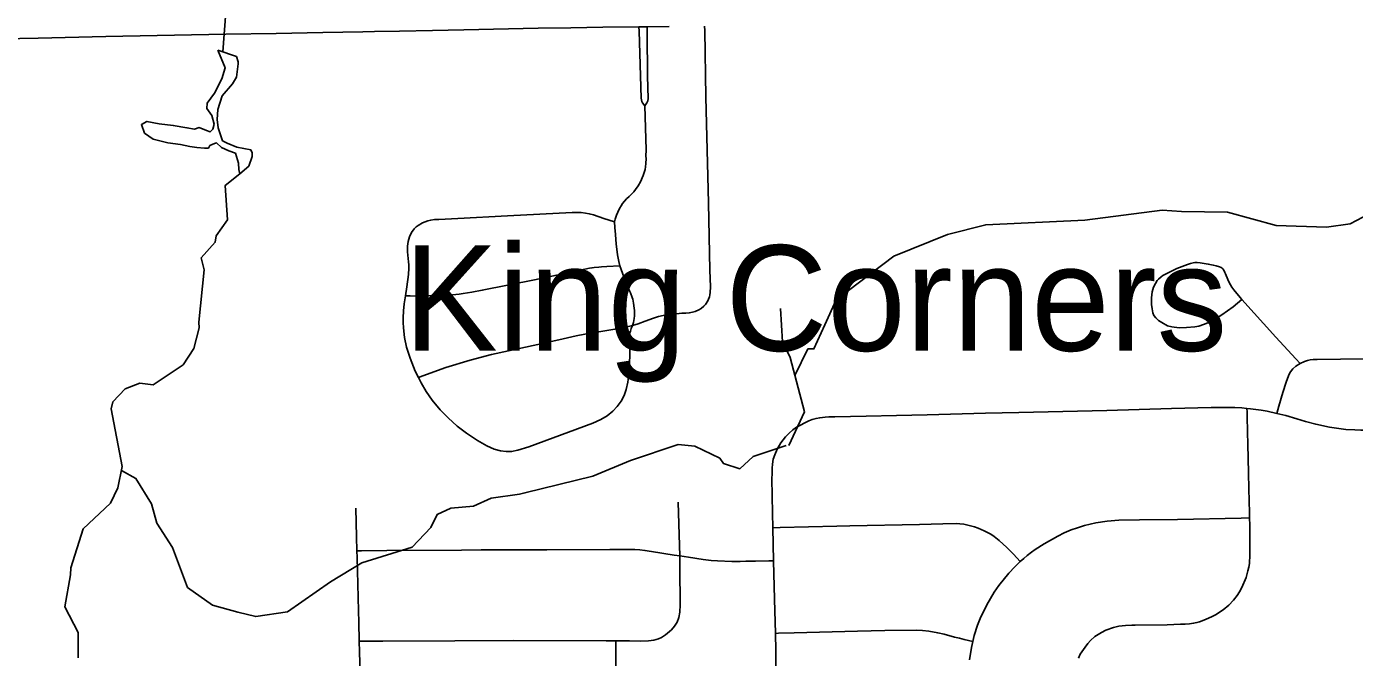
# Model space of a CAD drawing. Extents: x -6.4 to 34, y -4.2 to 22.
# Drawn here: x 4.373 to 5.367, y 19.694 to 20.167 of the extents above; entities that cross this region are included whole.
import ezdxf

# ---------------------------------------------------------------- set-up
doc = ezdxf.new("R2010")
doc.units = 0
for name, color, linetype in [('GM_X_County_Road', 7, 'Continuous'), ('GM_X_Minor_Lake', 7, 'Continuous'), ('GM_X_Minor_River', 7, 'Continuous'), ('GM_X_Township_Road', 7, 'Continuous'), ('GM_X_Unincorporated_Text', 7, 'Continuous')]:
    doc.layers.add(name, color=color, linetype=linetype)

msp = doc.modelspace()

# ---------------------------------------------------------------- linework, layer by layer
at = {"layer": 'GM_X_County_Road'}
msp.add_lwpolyline([(4.28558, 20.15617), (4.38178, 20.15807), (4.43233, 20.15919), (4.52218, 20.1609), (4.55994, 20.16149), (4.59488, 20.1623), (4.62485, 20.16278), (4.63352, 20.1629), (4.65215, 20.16315), (4.67698, 20.16363), (4.70034, 20.1641), (4.75599, 20.16541), (4.78042, 20.16576), (4.80445, 20.16611), (4.83139, 20.16646), (4.83762, 20.16646), (4.85395, 20.1667)], dxfattribs=at)
at = {"layer": 'GM_X_Minor_Lake'}
msp.add_line((4.53034, 20.1443), (4.51627, 20.14898), dxfattribs=at)
msp.add_lwpolyline([(4.51627, 20.14898), (4.52179, 20.1358), (4.51929, 20.12741), (4.51381, 20.11668), (4.50827, 20.10937), (4.50796, 20.10519), (4.51184, 20.09995), (4.51347, 20.09353), (4.5124, 20.08972), (4.51054, 20.08779), (4.50787, 20.08888), (4.50216, 20.09105), (4.49878, 20.08985), (4.49309, 20.09088), (4.48284, 20.09259), (4.47223, 20.09391), (4.46312, 20.09565), (4.459, 20.09329), (4.46139, 20.08689), (4.46789, 20.08245), (4.47891, 20.07962), (4.48839, 20.07828), (4.49522, 20.07688), (4.50053, 20.07623), (4.50622, 20.07557), (4.50924, 20.07563), (4.51034, 20.07754), (4.51372, 20.07912), (4.51522, 20.07953), (4.51907, 20.07618), (4.52441, 20.07363), (4.52936, 20.07182), (4.53176, 20.06428), (4.53184, 20.05973), (4.53266, 20.05633), (4.53936, 20.06214), (4.54188, 20.0694), (4.54183, 20.07205), (4.54104, 20.07431), (4.53041, 20.07639), (4.52317, 20.0793), (4.51974, 20.08113), (4.51654, 20.09094), (4.51567, 20.09699), (4.51629, 20.10459), (4.51952, 20.11489), (4.5273, 20.12376), (4.53024, 20.12875), (4.53158, 20.13864), (4.53155, 20.14015), (4.53034, 20.1443)], dxfattribs=at)
at = {"layer": 'GM_X_Minor_River'}
for points in [[(4.5199, 20.14777), (4.52341, 20.19426), (4.51672, 20.20893), (4.50864, 20.21675), (4.50103, 20.21927), (4.49086, 20.2168), (4.47141, 20.20431)], [(4.4116, 19.69405), (4.41165, 19.71302), (4.40185, 19.73219), (4.40596, 19.75617), (4.40625, 19.76149), (4.41557, 19.79049), (4.43603, 19.80984), (4.4415, 19.82132), (4.44462, 19.83731), (4.43629, 19.88041), (4.43771, 19.88575), (4.447, 19.8954), (4.45789, 19.89978), (4.46775, 19.89844), (4.49018, 19.91327), (4.49828, 19.92556), (4.50217, 19.94119), (4.50209, 19.94536), (4.50594, 19.98451), (4.50389, 19.99358), (4.51427, 20.00515), (4.51494, 20.01009), (4.52343, 20.02201), (4.52184, 20.04778), (4.53266, 20.05633)], [(4.97068, 19.94332), (4.97909, 19.96207), (5.02211, 19.99468), (5.06238, 20.01093), (5.09104, 20.01824), (5.16522, 20.02176), (5.22305, 20.02918), (5.23745, 20.02829), (5.27193, 20.02772), (5.30845, 20.0177), (5.34597, 20.01643), (5.36373, 20.01901), (5.378, 20.02646)], [(4.94363, 19.85292), (4.95528, 19.87818), (4.94473, 19.91896), (4.93885, 19.93061), (4.93727, 19.95562)], [(4.94822, 19.90548), (4.95785, 19.92527), (4.96239, 19.92535), (4.97068, 19.94332)], [(4.44405, 19.83437), (4.45499, 19.8284), (4.46668, 19.80926), (4.47071, 19.79492), (4.48239, 19.77654), (4.4935, 19.74678), (4.51227, 19.73346), (4.53128, 19.72812), (4.54457, 19.72495), (4.56834, 19.72842), (4.60047, 19.75101), (4.62405, 19.76511), (4.66167, 19.7768), (4.67578, 19.79148), (4.68052, 19.80143), (4.69065, 19.80617), (4.70765, 19.80762), (4.72078, 19.81355), (4.74191, 19.81659), (4.74605, 19.81743), (4.79689, 19.83012), (4.82506, 19.84164), (4.86078, 19.85368), (4.87328, 19.85239), (4.89197, 19.84363), (4.89469, 19.8395), (4.90686, 19.83555), (4.91691, 19.84484), (4.94173, 19.85289)]]:
    msp.add_lwpolyline(points, dxfattribs=at)
at = {"layer": 'GM_X_Township_Road'}
msp.add_line((4.93205, 19.76669), (4.93153, 19.79145), dxfattribs=at)
for points in [[(4.81312, 20.02047), (4.80518, 20.02293), (4.79746, 20.02564), (4.79424, 20.02654), (4.79135, 20.02703), (4.78822, 20.02734), (4.78481, 20.02747), (4.78148, 20.02748), (4.73294, 20.02506), (4.69576, 20.02305), (4.68153, 20.02227), (4.67835, 20.02209), (4.67557, 20.02178), (4.67344, 20.02125), (4.66938, 20.01965), (4.66617, 20.01773), (4.66468, 20.01666), (4.6633, 20.01528), (4.66126, 20.01251), (4.6597, 20.00918), (4.6586, 20.00583), (4.65814, 20.0023), (4.65832, 19.9981), (4.65905, 19.99062), (4.65921, 19.98838), (4.65927, 19.98573), (4.659, 19.981), (4.65769, 19.97168), (4.6567, 19.96514), (4.65574, 19.95899), (4.65514, 19.95374), (4.65495, 19.94855), (4.65492, 19.94518), (4.6551, 19.94117), (4.65597, 19.93387), (4.65755, 19.92667), (4.66015, 19.91846), (4.66405, 19.90871), (4.66636, 19.90395), (4.66836, 19.89983), (4.67211, 19.89348), (4.67674, 19.88695), (4.68264, 19.87982), (4.68862, 19.8736), (4.69549, 19.86741), (4.70232, 19.86215), (4.71058, 19.85672), (4.71754, 19.85277), (4.72313, 19.85031), (4.72777, 19.84894), (4.73193, 19.84838), (4.73611, 19.8485), (4.74083, 19.84943), (4.74905, 19.85205), (4.79687, 19.86962), (4.80302, 19.87235), (4.80768, 19.87521), (4.81192, 19.87866), (4.81523, 19.88219), (4.81805, 19.88613), (4.8203, 19.89041), (4.82197, 19.89497), (4.82316, 19.90029), (4.82377, 19.90638), (4.82452, 19.9201), (4.82434, 19.93418), (4.82444, 19.93577), (4.8247, 19.93743), (4.82504, 19.93867), (4.82567, 19.94069), (4.82656, 19.94289), (4.82732, 19.94503), (4.82787, 19.94802), (4.82811, 19.94996), (4.82818, 19.95203), (4.82812, 19.95403), (4.82794, 19.95591), (4.82739, 19.95961), (4.82674, 19.96253), (4.82631, 19.96388), (4.82502, 19.9672), (4.82427, 19.96891), (4.82313, 19.97147), (4.82004, 19.97923), (4.81714, 19.98743), (4.81646, 19.99065), (4.81543, 19.99575), (4.81481, 19.99989), (4.81444, 20.00367), (4.81389, 20.01106), (4.81343, 20.01632), (4.81312, 20.02047), (4.81366, 20.02247), (4.81475, 20.0255), (4.81565, 20.02761), (4.81687, 20.0304), (4.81804, 20.03252), (4.81915, 20.03414), (4.82058, 20.03597), (4.82222, 20.03771), (4.82401, 20.03948), (4.82599, 20.04146), (4.82751, 20.04289), (4.82896, 20.04469), (4.83076, 20.0474), (4.83248, 20.05036), (4.83464, 20.05522), (4.83599, 20.05963), (4.83635, 20.0617), (4.83661, 20.06423), (4.83676, 20.06781), (4.83671, 20.0697), (4.83674, 20.07436), (4.83575, 20.10732), (4.83737, 20.10948), (4.83783, 20.11047), (4.83802, 20.11112), (4.83826, 20.11281), (4.83784, 20.12963), (4.8375, 20.16171), (4.83762, 20.16646)], [(4.66636, 19.90395), (4.66956, 19.9051), (4.68701, 19.91142), (4.70501, 19.91689), (4.72119, 19.92123), (4.75579, 19.92873), (4.77465, 19.93278), (4.78432, 19.935), (4.79101, 19.93629), (4.81927, 19.94117), (4.82656, 19.94289), (4.83094, 19.94418), (4.83614, 19.94612), (4.84231, 19.94832), (4.84619, 19.94946), (4.84964, 19.9503), (4.85298, 19.95096), (4.85695, 19.95139), (4.85942, 19.95166), (4.86364, 19.95207), (4.86643, 19.95219), (4.86911, 19.95231), (4.87139, 19.9527), (4.87362, 19.95332), (4.87617, 19.95447), (4.87799, 19.95563), (4.88003, 19.9574), (4.88112, 19.95853), (4.88292, 19.96127), (4.8836, 19.9626), (4.88415, 19.9643), (4.88448, 19.96579), (4.88465, 19.96743), (4.88491, 19.97183), (4.88448, 19.98426), (4.88338, 20.03478), (4.88148, 20.11373), (4.88064, 20.1636), (4.88058, 20.16705)], [(4.83575, 20.10732), (4.83414, 20.10966), (4.8336, 20.11065), (4.83312, 20.11299), (4.83165, 20.16329), (4.83139, 20.16646)], [(4.6567, 19.96514), (4.66016, 19.96502), (4.66656, 19.9648), (4.67351, 19.96501), (4.68076, 19.96533), (4.68503, 19.96551), (4.69185, 19.96585), (4.69698, 19.96638), (4.69976, 19.96675), (4.70634, 19.96782), (4.71416, 19.96925), (4.75322, 19.97713), (4.79081, 19.98499), (4.79441, 19.98574), (4.79631, 19.98608), (4.79792, 19.9863), (4.80135, 19.98661), (4.80348, 19.98672), (4.80732, 19.9869), (4.81714, 19.98743)], [(5.32634, 19.91438), (5.3231, 19.9179), (5.30807, 19.93414), (5.28257, 19.9624), (5.28139, 19.96372), (5.27659, 19.96952), (5.27527, 19.97147), (5.27413, 19.97324), (5.27318, 19.97514), (5.27221, 19.97729), (5.27048, 19.98149), (5.27003, 19.98259), (5.2691, 19.98432), (5.26855, 19.98522), (5.26792, 19.98586), (5.26729, 19.98618), (5.26589, 19.98681), (5.26343, 19.98756), (5.26126, 19.98811), (5.25753, 19.98888), (5.25145, 19.98976), (5.24917, 19.98993), (5.24822, 19.98993), (5.24739, 19.98993), (5.24619, 19.98974), (5.24422, 19.9893), (5.24198, 19.98851), (5.23408, 19.98556), (5.22343, 19.98018), (5.22217, 19.97934), (5.22019, 19.97763), (5.21932, 19.97657), (5.21802, 19.9744), (5.2166, 19.97153), (5.21558, 19.96812), (5.215, 19.96344), (5.21511, 19.95845), (5.21545, 19.9554), (5.21605, 19.95244), (5.21692, 19.95029), (5.21828, 19.94848), (5.2202, 19.94667), (5.22281, 19.94496), (5.22691, 19.94268), (5.23036, 19.94172), (5.23578, 19.9411), (5.24127, 19.94125), (5.24738, 19.94179), (5.25046, 19.94245), (5.25398, 19.94347), (5.25851, 19.94528), (5.26259, 19.94754), (5.26781, 19.95083), (5.27612, 19.95691), (5.28257, 19.9624)], [(5.30876, 19.87701), (5.3104, 19.88256), (5.31337, 19.89255), (5.31578, 19.90032), (5.31754, 19.90504), (5.31856, 19.90735), (5.31977, 19.9092), (5.32079, 19.91033), (5.32319, 19.91235), (5.32634, 19.91438), (5.32958, 19.91595), (5.33171, 19.91669), (5.33393, 19.91715), (5.33606, 19.91743), (5.33893, 19.91742), (5.374, 19.91796), (5.38104, 19.9181)], [(4.93153, 19.79145), (4.9315, 19.80232), (4.93098, 19.82832), (4.93102, 19.83174), (4.93117, 19.83591), (4.93145, 19.83905), (4.93201, 19.84275), (4.93303, 19.84608), (4.93497, 19.85034), (4.93775, 19.85506), (4.94118, 19.8594), (4.94386, 19.86227), (4.94655, 19.86468), (4.94942, 19.86671), (4.95229, 19.86828), (4.95553, 19.87003), (4.95858, 19.87151), (4.96118, 19.87244), (4.96405, 19.87327), (4.96673, 19.87373), (4.97089, 19.87419), (4.97366, 19.87437), (4.97801, 19.87456), (5.00152, 19.87491), (5.02419, 19.87543), (5.04717, 19.87596), (5.09091, 19.87716), (5.1158, 19.8777), (5.18151, 19.87928), (5.22993, 19.88061), (5.25969, 19.88148), (5.27552, 19.88155), (5.27732, 19.88151), (5.28262, 19.88119), (5.28646, 19.88079)], [(5.16034, 19.69379), (5.16172, 19.69667), (5.16283, 19.69842), (5.16533, 19.70198), (5.16746, 19.70471), (5.16948, 19.70697), (5.17269, 19.70993), (5.17507, 19.71159), (5.17767, 19.71301), (5.18088, 19.71461), (5.18656, 19.71674), (5.19068, 19.71765), (5.19549, 19.71825), (5.20036, 19.71845), (5.20284, 19.71854), (5.22684, 19.7188), (5.23669, 19.71915), (5.24025, 19.71926), (5.24358, 19.7195), (5.24655, 19.71985), (5.24904, 19.72044), (5.25094, 19.72104), (5.25295, 19.72175), (5.25602, 19.7229), (5.26002, 19.72459), (5.26284, 19.72611), (5.26859, 19.72994), (5.27302, 19.73355), (5.27648, 19.73722), (5.27921, 19.7407), (5.28089, 19.7434), (5.28261, 19.74678), (5.28584, 19.75425), (5.28726, 19.75912), (5.28789, 19.76185), (5.28829, 19.76472), (5.28872, 19.77101), (5.28859, 19.79339), (5.28851, 19.79877), (5.28842, 19.80327), (5.28823, 19.8107), (5.28762, 19.83171), (5.28744, 19.84406), (5.28728, 19.85334), (5.28666, 19.87427), (5.28654, 19.8782), (5.28646, 19.88079)], [(5.28646, 19.88079), (5.28922, 19.88053), (5.29725, 19.87945), (5.30162, 19.87876), (5.30876, 19.87701)], [(5.30876, 19.87701), (5.31558, 19.87534), (5.32373, 19.87288), (5.33027, 19.87095), (5.33803, 19.86885), (5.3483, 19.86665), (5.36052, 19.86497), (5.36728, 19.86461), (5.37162, 19.86453), (5.37594, 19.86441), (5.38027, 19.86449), (5.3854, 19.86481), (5.38669, 19.86489), (5.39251, 19.86549), (5.39831, 19.86645), (5.44499, 19.87404), (5.45085, 19.87499)], [(4.62191, 19.70651), (4.62524, 19.7065), (4.63423, 19.70646), (4.6398, 19.70638), (4.69364, 19.70668), (4.73789, 19.70687), (4.80686, 19.7068), (4.81415, 19.7068), (4.82436, 19.70679), (4.83236, 19.70661), (4.83847, 19.70676), (4.84262, 19.70734), (4.84605, 19.70835), (4.84819, 19.70931), (4.85125, 19.71115), (4.85578, 19.71503), (4.85813, 19.71771), (4.85993, 19.72077), (4.8612, 19.72411), (4.86204, 19.72823), (4.86236, 19.73368), (4.86215, 19.76147), (4.86191, 19.77031), (4.86171, 19.77804), (4.86082, 19.8106)], [(4.61963, 19.80599), (4.62006, 19.78462), (4.62027, 19.77409), (4.62043, 19.76921), (4.62152, 19.72924), (4.62166, 19.7206), (4.62191, 19.70651), (4.62217, 19.69862), (4.62298, 19.67345)], [(5.07882, 19.69259), (5.0803, 19.70174), (5.08129, 19.70616), (5.0823, 19.71077), (5.08471, 19.71839), (5.08687, 19.72345), (5.09177, 19.73365), (5.09742, 19.74312), (5.10067, 19.74821), (5.10837, 19.75732), (5.11286, 19.76204), (5.11682, 19.76621), (5.11943, 19.76848), (5.12199, 19.77072), (5.12517, 19.77312), (5.12794, 19.77501), (5.13482, 19.7794), (5.14492, 19.78519), (5.14969, 19.78761), (5.15501, 19.78976), (5.15964, 19.79127), (5.16499, 19.79303), (5.17337, 19.79504), (5.1819, 19.79631), (5.19051, 19.79699), (5.20598, 19.79731), (5.23451, 19.79762), (5.2822, 19.79864), (5.28851, 19.79877)], [(4.93153, 19.79145), (4.93715, 19.79158), (4.97954, 19.79257), (4.98939, 19.79286), (5.04137, 19.79379), (5.05882, 19.7943), (5.06875, 19.79459), (5.07156, 19.79443), (5.07454, 19.79402), (5.07752, 19.79334), (5.08247, 19.792), (5.08534, 19.79104), (5.08984, 19.7892), (5.09468, 19.78664), (5.09733, 19.78496), (5.10116, 19.78187), (5.10685, 19.77671), (5.11171, 19.77164), (5.11682, 19.76621)], [(4.62027, 19.77409), (4.62368, 19.77415), (4.64262, 19.77445), (4.6986, 19.77473), (4.71342, 19.77484), (4.73389, 19.77486), (4.74146, 19.77492), (4.75041, 19.77498), (4.76254, 19.77494), (4.80956, 19.77522), (4.82413, 19.77521), (4.82824, 19.7751), (4.8321, 19.77488), (4.83584, 19.77442), (4.84083, 19.77351), (4.85774, 19.77089), (4.86191, 19.77031), (4.8684, 19.76941), (4.8794, 19.7677), (4.88553, 19.76701), (4.89018, 19.76667), (4.90085, 19.76626), (4.90708, 19.76621), (4.91142, 19.76634), (4.91388, 19.7664), (4.91877, 19.76651), (4.92853, 19.7666), (4.93205, 19.76669)], [(4.93357, 19.71232), (4.93297, 19.73784), (4.93205, 19.76669)], [(4.93357, 19.71232), (4.9359, 19.71237), (4.94755, 19.71264), (4.9951, 19.71391), (5.01558, 19.71438), (5.03895, 19.71471), (5.04366, 19.71453), (5.04837, 19.71402), (5.05502, 19.71264), (5.05994, 19.71174), (5.0677, 19.70959), (5.07123, 19.70862), (5.07473, 19.70776), (5.08129, 19.70616)], [(4.93393, 19.68776), (4.93387, 19.69951), (4.93357, 19.71232)], [(4.81425, 19.66598), (4.81416, 19.70279), (4.81415, 19.7068)]]:
    msp.add_lwpolyline(points, dxfattribs=at)

# ---------------------------------------------------------------- texts
at = {"layer": 'GM_X_Unincorporated_Text'}
msp.add_text('King Corners', height=0.0789773, rotation=0.00001, dxfattribs=at).set_placement((4.65541, 19.9239))

doc.saveas('drawing.dxf')
